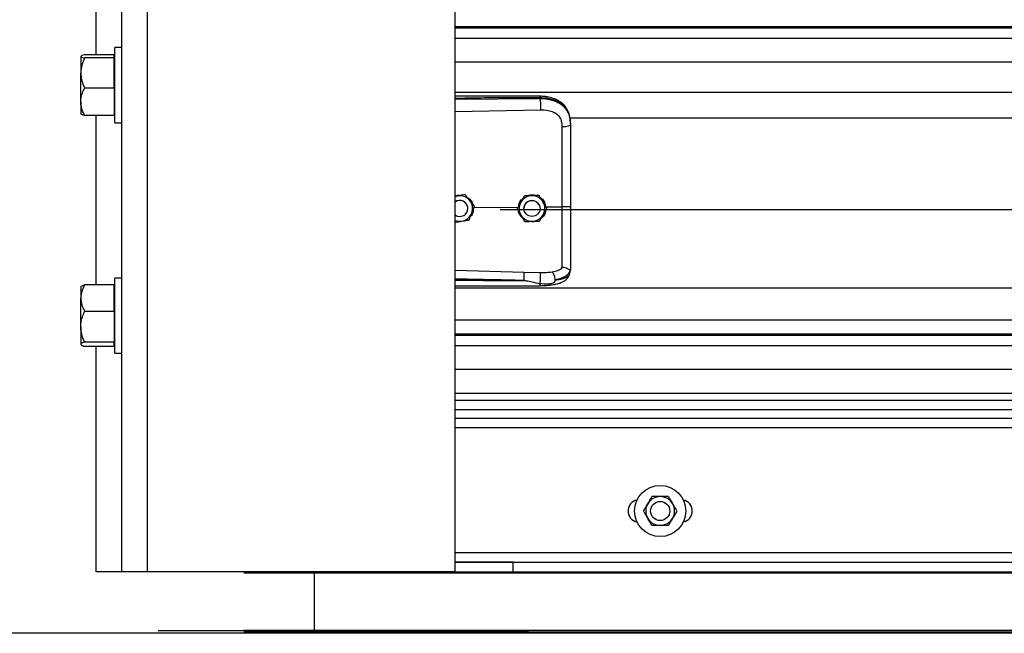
# Model space of a CAD drawing. Header units: inches. Extents: x 170 to 284, y 215 to 248.
# Tile 503 of 656: x 202.21 to 202.867, y 239.78 to 240.19. Entities that reach past the tile are written whole.
import ezdxf

# ---------------------------------------------------------------- set-up
doc = ezdxf.new("R2010")
doc.units = ezdxf.units.IN
doc.header["$LTSCALE"] = 0.25
doc.header["$MEASUREMENT"] = 0
doc.layers.add('LH FRONT OF HOOD', color=7, linetype='Continuous')

msp = doc.modelspace()

# ---------------------------------------------------------------- linework, layer by layer
at = {"layer": 'LH FRONT OF HOOD'}
for p, q in [((202.27776, 239.82111), (202.27776, 244.14469)), ((202.29488, 239.82111), (202.29488, 244.03279)), ((202.50032, 239.82111), (202.50032, 244.02156)), ((202.26064, 240.16662), (202.26064, 240.27995)), ((206.53264, 240.18541), (202.50032, 240.18541)), ((202.50032, 240.18477), (206.53264, 240.18477)), ((202.50032, 240.17775), (206.53264, 240.17775)), ((202.27776, 240.17156), (202.27317, 240.17156)), ((202.27317, 240.14295), (202.27317, 240.17156)), ((202.2504, 240.16558), (202.2504, 240.15445)), ((202.27262, 240.16662), (202.25297, 240.16662)), ((202.27262, 240.16455), (202.25297, 240.16455)), ((202.27262, 240.16558), (202.27262, 240.16662)), ((202.27317, 240.16567), (202.27262, 240.16567)), ((202.27262, 240.16455), (202.27262, 240.16558)), ((202.27262, 240.15445), (202.27262, 240.16455)), ((202.50032, 240.16207), (206.53264, 240.16207)), ((202.2504, 240.13527), (202.2504, 240.15445)), ((202.27262, 240.14434), (202.27262, 240.15445)), ((202.27262, 240.14434), (202.25297, 240.14434)), ((202.27262, 240.14434), (202.27262, 240.13527)), ((202.27317, 240.12126), (202.27317, 240.14295)), ((202.50032, 240.14168), (206.53264, 240.14168)), ((202.2504, 240.13527), (202.2504, 240.12716)), ((202.27262, 240.13527), (202.27262, 240.1262)), ((202.50032, 240.13693), (202.55717, 240.13747)), ((202.55717, 240.13747), (202.55717, 240.13788)), ((202.55727, 240.12968), (202.50032, 240.12847)), ((202.27262, 240.1262), (202.25297, 240.1262)), ((202.26064, 240.01287), (202.26064, 240.1262)), ((202.27262, 240.12715), (202.27317, 240.12715)), ((202.57687, 240.12461), (206.45609, 240.12461)), ((202.27317, 240.12126), (202.27776, 240.12126)), ((202.57737, 240.12055), (202.57737, 240.12006)), ((202.5021, 240.07241), (202.50032, 240.07212)), ((202.50698, 240.0732), (202.50605, 240.07305)), ((202.50698, 240.0732), (202.50698, 240.0732)), ((202.54662, 240.07244), (202.54662, 240.07244)), ((202.5565, 240.07259), (202.5565, 240.07259)), ((202.50882, 240.06396), (202.50882, 240.06396)), ((202.51286, 240.06456), (202.54256, 240.06485)), ((202.51323, 240.06554), (202.51323, 240.06555)), ((202.53049, 240.06321), (206.50248, 240.06321)), ((202.5418, 240.06381), (202.5418, 240.06381)), ((202.54634, 240.06396), (202.54634, 240.06396)), ((202.55704, 240.06396), (202.55704, 240.06396)), ((202.561, 240.06502), (202.57191, 240.06513)), ((202.56157, 240.0641), (202.56157, 240.06411)), ((202.50032, 240.04848), (202.50032, 240.05914)), ((202.57737, 240.02301), (202.57737, 240.02248)), ((202.27776, 240.01747), (202.27317, 240.01747)), ((202.27317, 239.98887), (202.27317, 240.01747)), ((202.50032, 240.0228), (202.54626, 240.02147)), ((202.54626, 240.02147), (202.55725, 240.02121)), ((202.57703, 240.02049), (202.57737, 240.02248)), ((202.25059, 240.0118), (202.2504, 240.01158)), ((202.2504, 240.01158), (202.2504, 240.00404)), ((202.27262, 240.01287), (202.25297, 240.01287)), ((202.27262, 240.00404), (202.27262, 240.01287)), ((202.27317, 240.01158), (202.27262, 240.01158)), ((202.50032, 240.01083), (206.53264, 240.01083)), ((202.2504, 239.98494), (202.2504, 240.00404)), ((202.27262, 239.99522), (202.27262, 240.00404)), ((202.27262, 239.99522), (202.25297, 239.99522)), ((202.27262, 239.99522), (202.27262, 239.98494)), ((202.2504, 239.98494), (202.2504, 239.97322)), ((202.27262, 239.98494), (202.27262, 239.97467)), ((202.27317, 239.96717), (202.27317, 239.98887)), ((202.50032, 239.98945), (206.53264, 239.98945)), ((206.53264, 239.97996), (202.50032, 239.97996)), ((202.50032, 239.97932), (206.53264, 239.97932)), ((202.2504, 239.97322), (202.2504, 239.97306)), ((202.2504, 239.97306), (202.25059, 239.97284)), ((202.27262, 239.97467), (202.25297, 239.97467)), ((202.27262, 239.97178), (202.25297, 239.97178)), ((202.26064, 239.82111), (202.26064, 239.97178)), ((202.27262, 239.97322), (202.27262, 239.97467)), ((202.27262, 239.97178), (202.27262, 239.97322)), ((202.27262, 239.97306), (202.27317, 239.97306)), ((202.50032, 239.97231), (206.53264, 239.97231)), ((202.27317, 239.96717), (202.27776, 239.96717)), ((202.50032, 239.95662), (206.53264, 239.95662)), ((206.53264, 239.94023), (202.50032, 239.94023)), ((206.53264, 239.93564), (202.50032, 239.93564)), ((206.53264, 239.92945), (202.50032, 239.92945)), ((202.50032, 239.92384), (206.53264, 239.92384)), ((206.53264, 239.91742), (202.50032, 239.91742)), ((202.50032, 239.83396), (206.53264, 239.83396)), ((202.53885, 239.82756), (202.50032, 239.82756)), ((202.50032, 239.82754), (206.53264, 239.82754)), ((202.53885, 239.82754), (202.53885, 239.82756)), ((202.53885, 239.82754), (202.53885, 239.82111)), ((202.27776, 239.82111), (202.26064, 239.82111)), ((202.29488, 239.82111), (202.27776, 239.82111)), ((202.50032, 239.82111), (202.29488, 239.82111)), ((206.67368, 239.82031), (202.35929, 239.82031)), ((202.40616, 239.82111), (202.40616, 239.82031)), ((202.40616, 239.82031), (202.40616, 239.78189)), ((202.49197, 239.82111), (206.541, 239.82111)), ((202.50032, 239.82111), (202.53885, 239.82111)), ((208.44568, 239.78003), (200.70953, 239.78003)), ((202.30212, 239.78189), (202.42148, 239.78189)), ((206.67368, 239.78189), (202.35929, 239.78189)), ((206.67368, 239.78074), (202.35929, 239.78074)), ((206.67368, 239.78003), (202.35929, 239.78003)), ((202.40616, 239.78189), (202.40616, 239.78074)), ((202.40616, 239.78074), (202.40616, 239.78003)), ((202.42148, 239.78189), (202.42148, 239.78189)), ((202.42148, 239.78189), (202.43, 239.78189)), ((202.43, 239.78189), (202.54936, 239.78189)), ((206.62899, 239.78189), (202.50249, 239.78189))]:
    msp.add_line(p, q, dxfattribs=at)
at = {"layer": 'LH FRONT OF HOOD', "flags": 128}
for points in [[(202.57737, 240.12006), (202.57726, 240.11976), (202.57695, 240.11948), (202.57645, 240.11921), (202.57578, 240.11898), (202.57495, 240.11879), (202.57401, 240.11864), (202.57298, 240.11855), (202.57191, 240.11851)], [(202.50032, 240.07192), (202.50101, 240.07215), (202.5021, 240.07241)], [(202.55628, 240.0667), (202.55688, 240.06522), (202.55704, 240.06396)]]:
    msp.add_lwpolyline(points, dxfattribs=at)
at = {"layer": 'LH FRONT OF HOOD'}
for centre, radius in [((202.55169, 240.06396), 0.00535), ((202.63729, 239.86178), 0.01712), ((202.63729, 239.86178), 0.00642)]:
    msp.add_circle(centre, radius, dxfattribs=at)
for centre, radius, start, end in [((202.50347, 240.06396), 0.00535, 39.24773, 126.0719), ((202.50347, 240.06396), 0.00535, 300.00974, 126.0719), ((202.50347, 240.06396), 0.00856, 39.24773, 99.24773), ((202.50347, 240.06396), 0.00856, 339.24773, 39.24773), ((202.55169, 240.06396), 0.00856, 90.85968, 150.85968), ((202.55169, 240.06396), 0.00535, 30.85968, 180), ((202.55169, 240.06396), 0.00856, 30.85968, 90.85968), ((202.50347, 240.06396), 0.00535, 0, 39.24773), ((202.55169, 240.06396), 0.00856, 150.85968, 210.85968), ((202.55169, 240.06396), 0.00856, 330.85968, 30.85968), ((202.50347, 240.06396), 0.00535, 233.9281, 300.00974), ((202.50347, 240.06396), 0.00856, 248.40768, 279.24773), ((202.50347, 240.06396), 0.00856, 279.24773, 339.24773), ((202.55169, 240.06396), 0.00856, 210.85968, 270.85968), ((202.55169, 240.06396), 0.00856, 270.85968, 330.85968), ((202.62338, 239.86178), 0.00749, 102.05152, 257.94848), ((202.63729, 239.86178), 0.00962, 150, 210), ((202.63729, 239.86178), 0.00962, 90, 150), ((202.63729, 239.86178), 0.00962, 30, 90), ((202.63729, 239.86178), 0.00962, 330, 30), ((202.6512, 239.86178), 0.00749, 282.05152, 77.94848), ((202.63729, 239.86178), 0.00962, 210, 270), ((202.63729, 239.86178), 0.00962, 270, 330)]:
    msp.add_arc(centre, radius, start, end, dxfattribs=at)
for points, knots in [([(202.25297, 240.16662), (202.25229, 240.16646), (202.25092, 240.16613), (202.2504, 240.16577), (202.2504, 240.16559), (202.2504, 240.16558)], [0, 0, 0, 0, 0.484341, 0.986328, 1, 1, 1, 1]), ([(202.2504, 240.16558), (202.25049, 240.16544), (202.25069, 240.16515), (202.25185, 240.1648), (202.25271, 240.16461), (202.25297, 240.16455)], [0, 0, 0, 0, 0.406291, 0.827266, 1, 1, 1, 1]), ([(202.25297, 240.16455), (202.25229, 240.16298), (202.25092, 240.15978), (202.2504, 240.15629), (202.2504, 240.1545), (202.2504, 240.15445)], [0, 0, 0, 0, 0.484341, 0.986328, 1, 1, 1, 1]), ([(202.2504, 240.15445), (202.25049, 240.15303), (202.25069, 240.15015), (202.25185, 240.14681), (202.25271, 240.1449), (202.25297, 240.14434)], [0, 0, 0, 0, 0.406291, 0.827266, 1, 1, 1, 1]), ([(202.2504, 240.13527), (202.2504, 240.13548), (202.25042, 240.13684), (202.25084, 240.13938), (202.25187, 240.14218), (202.25269, 240.14381), (202.25297, 240.14434)], [0, 0, 0, 0, 0.066532, 0.435283, 0.814551, 1, 1, 1, 1]), ([(202.25297, 240.1262), (202.25258, 240.12697), (202.25168, 240.12878), (202.25064, 240.13181), (202.25048, 240.13411), (202.2504, 240.13527)], [0, 0, 0, 0, 0.26546, 0.628076, 1, 1, 1, 1]), ([(202.55715, 240.13897), (202.54794, 240.13904), (202.52985, 240.13917), (202.5109, 240.13912), (202.50118, 240.13906), (202.50032, 240.13906)], [0, 0, 0, 0, 0.486583, 0.954841, 1, 1, 1, 1]), ([(202.55717, 240.13788), (202.55087, 240.13792), (202.53763, 240.138), (202.51868, 240.13782), (202.50604, 240.1376), (202.50032, 240.1375)], [0, 0, 0, 0, 0.33267, 0.698436, 1, 1, 1, 1]), ([(202.57728, 240.12259), (202.57716, 240.12366), (202.57695, 240.1256), (202.5762, 240.12812), (202.57534, 240.13003), (202.57427, 240.13178), (202.57295, 240.13337), (202.57148, 240.13466), (202.57011, 240.13562), (202.56867, 240.13645), (202.56629, 240.13752), (202.56335, 240.13833), (202.56004, 240.13886), (202.55815, 240.13893), (202.55715, 240.13897)], [0, 0, 0, 0, 0.108447, 0.196305, 0.269183, 0.327997, 0.41496, 0.491641, 0.538976, 0.594191, 0.669415, 0.814855, 0.902261, 1, 1, 1, 1]), ([(202.55715, 240.13896), (202.55715, 240.13896), (202.55716, 240.13898), (202.55716, 240.13886), (202.55717, 240.13857), (202.55717, 240.13815), (202.55717, 240.13788)], [0, 0, 0, 0, 0.097876, 0.335386, 0.567961, 1, 1, 1, 1]), ([(202.57737, 240.12055), (202.5773, 240.1219), (202.57719, 240.12446), (202.57622, 240.12795), (202.57493, 240.13037), (202.57356, 240.13207), (202.57248, 240.13311), (202.57142, 240.13394), (202.57043, 240.1346), (202.5692, 240.1353), (202.5676, 240.13602), (202.56494, 240.13693), (202.5614, 240.13769), (202.5585, 240.13782), (202.55717, 240.13788)], [0, 0, 0, 0, 0.130716, 0.246761, 0.357793, 0.417097, 0.479148, 0.517715, 0.55909, 0.603295, 0.663348, 0.735369, 0.879208, 1, 1, 1, 1]), ([(202.55717, 240.13747), (202.55719, 240.13689), (202.55724, 240.1357), (202.55728, 240.13347), (202.55729, 240.1313), (202.55728, 240.13021), (202.55727, 240.12968)], [0, 0, 0, 0, 0.240694, 0.5, 0.759306, 1, 1, 1, 1]), ([(202.55717, 240.13747), (202.55837, 240.13744), (202.5608, 240.13737), (202.56413, 240.13676), (202.56711, 240.13581), (202.56964, 240.1346), (202.57189, 240.13305), (202.57375, 240.13122), (202.57524, 240.12908), (202.57641, 240.12653), (202.57721, 240.12345), (202.57731, 240.1212), (202.57737, 240.12006)], [0, 0, 0, 0, 0.109401, 0.222347, 0.315179, 0.410223, 0.501275, 0.594601, 0.683449, 0.774533, 0.885821, 1, 1, 1, 1]), ([(202.57148, 240.12244), (202.57148, 240.12244), (202.57138, 240.1228), (202.57089, 240.12421), (202.56935, 240.12641), (202.56628, 240.12831), (202.56217, 240.12953), (202.55901, 240.12963), (202.55727, 240.12968)], [0, 0, 0, 0, 0.000004, 0.065095, 0.26167, 0.475311, 0.709366, 1, 1, 1, 1]), ([(202.25297, 240.1262), (202.25229, 240.12636), (202.25092, 240.12668), (202.2504, 240.12704), (202.2504, 240.12722), (202.2504, 240.12723)], [0, 0, 0, 0, 0.4843414, 0.9863277, 1, 1, 1, 1]), ([(202.57191, 240.11851), (202.57184, 240.11983), (202.57177, 240.12116), (202.57148, 240.12244), (202.57148, 240.12244)], [0, 0, 0, 0, 0.99998, 1, 1, 1, 1]), ([(202.57191, 240.06513), (202.57191, 240.06513), (202.57191, 240.06851), (202.57191, 240.07556), (202.57191, 240.08623), (202.57191, 240.09711), (202.57191, 240.1079), (202.57191, 240.11497), (202.57191, 240.11851)], [0, 0, 0, 0, 0.000001, 0.187792, 0.390844, 0.593896, 0.796948, 1, 1, 1, 1]), ([(202.57737, 240.12006), (202.57737, 240.11643), (202.57737, 240.10916), (202.57737, 240.09808), (202.57737, 240.08689), (202.57737, 240.07593), (202.57737, 240.06868), (202.57737, 240.0652)], [0, 0, 0, 0, 0.202757, 0.406104, 0.60886, 0.812207, 1, 1, 1, 1]), ([(202.50032, 240.07224), (202.50116, 240.07252), (202.50257, 240.07299), (202.50404, 240.07287), (202.50464, 240.07282)], [0, 0, 0, 0, 0.594398, 1, 1, 1, 1]), ([(202.50698, 240.0732), (202.5063, 240.07309), (202.50493, 240.07287), (202.50327, 240.0726), (202.50232, 240.07244), (202.5021, 240.07241)], [0, 0, 0, 0, 0.42997, 0.87006, 1, 1, 1, 1]), ([(202.5101, 240.06937), (202.50998, 240.06952), (202.50901, 240.07071), (202.50795, 240.07201), (202.50707, 240.07308), (202.50698, 240.0732)], [0, 0, 0, 0, 0.1156469, 0.9045343, 1, 1, 1, 1]), ([(202.5101, 240.06937), (202.50998, 240.06953), (202.50901, 240.07071), (202.50795, 240.07201), (202.50707, 240.07309), (202.50698, 240.0732)], [0, 0, 0, 0, 0.115647, 0.904534, 1, 1, 1, 1]), ([(202.50825, 240.07151), (202.5089, 240.07108), (202.51039, 240.0701), (202.51169, 240.06836), (202.51197, 240.06713), (202.51202, 240.06688)], [0, 0, 0, 0, 0.381422, 0.875754, 1, 1, 1, 1]), ([(202.51323, 240.06554), (202.51297, 240.06587), (202.51197, 240.06709), (202.51089, 240.06841), (202.5101, 240.06937)], [0, 0, 0, 0, 0.264307, 1, 1, 1, 1]), ([(202.51323, 240.06555), (202.51297, 240.06587), (202.51197, 240.06709), (202.51089, 240.06841), (202.5101, 240.06937)], [0, 0, 0, 0, 0.264307, 1, 1, 1, 1]), ([(202.54272, 240.06546), (202.54288, 240.06621), (202.54326, 240.06796), (202.54439, 240.0698), (202.54543, 240.07053), (202.54563, 240.07067)], [0, 0, 0, 0, 0.377677, 0.881161, 1, 1, 1, 1]), ([(202.54662, 240.07244), (202.54628, 240.07184), (202.54561, 240.07063), (202.54479, 240.06916), (202.54432, 240.06832), (202.54421, 240.06812)], [0, 0, 0, 0, 0.42997, 0.87006, 1, 1, 1, 1]), ([(202.54662, 240.07244), (202.54628, 240.07185), (202.54561, 240.07064), (202.54479, 240.06916), (202.54432, 240.06832), (202.54421, 240.06813)], [0, 0, 0, 0, 0.4299704, 0.8700602, 1, 1, 1, 1]), ([(202.55156, 240.07252), (202.55029, 240.0725), (202.54859, 240.07247), (202.54701, 240.07245), (202.54662, 240.07244)], [0, 0, 0, 0, 0.749773, 1, 1, 1, 1]), ([(202.55156, 240.07252), (202.55029, 240.0725), (202.54859, 240.07247), (202.54701, 240.07245), (202.54662, 240.07244)], [0, 0, 0, 0, 0.749773, 1, 1, 1, 1]), ([(202.54876, 240.07248), (202.54933, 240.07269), (202.55051, 240.07313), (202.55256, 240.07319), (202.55389, 240.07278), (202.55461, 240.07256)], [0, 0, 0, 0, 0.30274, 0.628644, 1, 1, 1, 1]), ([(202.5565, 240.07259), (202.55581, 240.07258), (202.55443, 240.07256), (202.55274, 240.07253), (202.55178, 240.07252), (202.55156, 240.07252)], [0, 0, 0, 0, 0.42997, 0.87006, 1, 1, 1, 1]), ([(202.5565, 240.07259), (202.55581, 240.07258), (202.55443, 240.07256), (202.55274, 240.07254), (202.55178, 240.07252), (202.55156, 240.07252)], [0, 0, 0, 0, 0.42997, 0.87006, 1, 1, 1, 1]), ([(202.55903, 240.06835), (202.55893, 240.06851), (202.55815, 240.06983), (202.55729, 240.07127), (202.55658, 240.07246), (202.5565, 240.07259)], [0, 0, 0, 0, 0.115647, 0.904534, 1, 1, 1, 1]), ([(202.55903, 240.06835), (202.55893, 240.06852), (202.55815, 240.06983), (202.55729, 240.07127), (202.55658, 240.07246), (202.5565, 240.07259)], [0, 0, 0, 0, 0.115647, 0.904534, 1, 1, 1, 1]), ([(202.55737, 240.07113), (202.55762, 240.07098), (202.55875, 240.0703), (202.56023, 240.0682), (202.56073, 240.06611), (202.561, 240.06502)], [0, 0, 0, 0, 0.117443, 0.542782, 1, 1, 1, 1]), ([(202.51256, 240.06379), (202.51249, 240.06296), (202.51233, 240.0612), (202.51148, 240.05939), (202.51069, 240.05869), (202.5106, 240.05861)], [0, 0, 0, 0, 0.439592, 0.936516, 1, 1, 1, 1]), ([(202.51148, 240.06092), (202.51193, 240.06211), (202.51253, 240.0637), (202.51309, 240.06518), (202.51323, 240.06554)], [0, 0, 0, 0, 0.749773, 1, 1, 1, 1]), ([(202.54421, 240.06813), (202.54359, 240.06702), (202.54276, 240.06553), (202.54199, 240.06415), (202.5418, 240.06381)], [0, 0, 0, 0, 0.749773, 1, 1, 1, 1]), ([(202.54421, 240.06812), (202.54359, 240.06701), (202.54276, 240.06553), (202.54199, 240.06415), (202.5418, 240.06381)], [0, 0, 0, 0, 0.7497734, 1, 1, 1, 1]), ([(202.54434, 240.05957), (202.54424, 240.05973), (202.54345, 240.06105), (202.54259, 240.06249), (202.54188, 240.06368), (202.5418, 240.06381)], [0, 0, 0, 0, 0.115647, 0.904534, 1, 1, 1, 1]), ([(202.54562, 240.05742), (202.54497, 240.05808), (202.54362, 240.05945), (202.54272, 240.06133), (202.54267, 240.06234), (202.54267, 240.06235)], [0, 0, 0, 0, 0.479701, 0.993135, 1, 1, 1, 1]), ([(202.56089, 240.06289), (202.56078, 240.06217), (202.56051, 240.0605), (202.55936, 240.05858), (202.55823, 240.05773), (202.55786, 240.05745)], [0, 0, 0, 0, 0.335649, 0.786425, 1, 1, 1, 1]), ([(202.56157, 240.0641), (202.56136, 240.06446), (202.56054, 240.06582), (202.55967, 240.06728), (202.55903, 240.06835)], [0, 0, 0, 0, 0.264307, 1, 1, 1, 1]), ([(202.56157, 240.06411), (202.56136, 240.06446), (202.56054, 240.06582), (202.55967, 240.06728), (202.55903, 240.06835)], [0, 0, 0, 0, 0.264307, 1, 1, 1, 1]), ([(202.55916, 240.05979), (202.55978, 240.0609), (202.56061, 240.06238), (202.56138, 240.06376), (202.56157, 240.0641)], [0, 0, 0, 0, 0.749773, 1, 1, 1, 1]), ([(202.57737, 240.0652), (202.57729, 240.06519), (202.57712, 240.06516), (202.57587, 240.06514), (202.57407, 240.06512), (202.57263, 240.06513), (202.57191, 240.06513)], [0, 0, 0, 0, 0.250001, 0.500001, 0.750001, 1, 1, 1, 1]), ([(202.57191, 240.02444), (202.57191, 240.0247), (202.57191, 240.02627), (202.57191, 240.02971), (202.57191, 240.03531), (202.57191, 240.04175), (202.57191, 240.04897), (202.57191, 240.05685), (202.57191, 240.06238), (202.57191, 240.06513), (202.57191, 240.06513)], [0, 0, 0, 0, 0.031558, 0.189146, 0.346734, 0.504328, 0.661923, 0.83096, 0.999998, 1, 1, 1, 1]), ([(202.57737, 240.0652), (202.57737, 240.06216), (202.57737, 240.05598), (202.57737, 240.0472), (202.57737, 240.03903), (202.57737, 240.03245), (202.57737, 240.02707), (202.57737, 240.02437), (202.57737, 240.02301)], [0, 0, 0, 0, 0.187091, 0.380392, 0.555876, 0.736448, 0.867195, 1, 1, 1, 1]), ([(202.50485, 240.05551), (202.50611, 240.05571), (202.50778, 240.05598), (202.50934, 240.05624), (202.50973, 240.0563)], [0, 0, 0, 0, 0.749773, 1, 1, 1, 1]), ([(202.50973, 240.0563), (202.50997, 240.05694), (202.51046, 240.05824), (202.51106, 240.05981), (202.5114, 240.06072), (202.51148, 240.06092)], [0, 0, 0, 0, 0.4299704, 0.8700602, 1, 1, 1, 1]), ([(202.54687, 240.05532), (202.54666, 240.05568), (202.54585, 240.05704), (202.54498, 240.05849), (202.54434, 240.05957)], [0, 0, 0, 0, 0.264307, 1, 1, 1, 1]), ([(202.55676, 240.05547), (202.55709, 240.05607), (202.55776, 240.05728), (202.55858, 240.05875), (202.55906, 240.0596), (202.55916, 240.05979)], [0, 0, 0, 0, 0.42997, 0.87006, 1, 1, 1, 1]), ([(202.50032, 240.05477), (202.50088, 240.05486), (202.50214, 240.05507), (202.50368, 240.05532), (202.50463, 240.05547), (202.50485, 240.05551)], [0, 0, 0, 0, 0.38442, 0.859677, 1, 1, 1, 1]), ([(202.54687, 240.05532), (202.54756, 240.05533), (202.54894, 240.05535), (202.55063, 240.05538), (202.55159, 240.05539), (202.55181, 240.0554)], [0, 0, 0, 0, 0.42997, 0.87006, 1, 1, 1, 1]), ([(202.55396, 240.05543), (202.55386, 240.05539), (202.55309, 240.05509), (202.55179, 240.05503), (202.55069, 240.05528), (202.55029, 240.05537)], [0, 0, 0, 0, 0.081672, 0.673462, 1, 1, 1, 1]), ([(202.55181, 240.0554), (202.55309, 240.05542), (202.55478, 240.05544), (202.55636, 240.05547), (202.55676, 240.05547)], [0, 0, 0, 0, 0.749773, 1, 1, 1, 1]), ([(202.56507, 240.02161), (202.56645, 240.0219), (202.56853, 240.02234), (202.57071, 240.02338), (202.57151, 240.02408), (202.57191, 240.02444)], [0, 0, 0, 0, 0.490199, 0.743885, 1, 1, 1, 1]), ([(202.57717, 240.02275), (202.57712, 240.02275), (202.57702, 240.02273), (202.57673, 240.02292), (202.57626, 240.02325), (202.57539, 240.02383), (202.57391, 240.02444), (202.57257, 240.02444), (202.57191, 240.02444)], [0, 0, 0, 0, 0.113677, 0.23335, 0.362069, 0.501916, 0.755745, 1, 1, 1, 1]), ([(202.57737, 240.02301), (202.57737, 240.023), (202.57737, 240.02299), (202.57736, 240.02289), (202.57726, 240.02281), (202.57717, 240.02274)], [0, 0, 0, 0, 0.011935, 0.118982, 1, 1, 1, 1]), ([(202.54618, 240.01581), (202.54228, 240.01591), (202.53401, 240.01612), (202.5209, 240.0164), (202.50995, 240.01662), (202.50294, 240.01674), (202.50076, 240.01678), (202.50032, 240.01679)], [0, 0, 0, 0, 0.25516, 0.541071, 0.857735, 0.971288, 1, 1, 1, 1]), ([(202.54626, 240.02147), (202.54627, 240.02123), (202.54628, 240.02086), (202.54627, 240.02), (202.54627, 240.01923), (202.54625, 240.01836), (202.54623, 240.01721), (202.5462, 240.01636), (202.54618, 240.01581)], [0, 0, 0, 0, 0.239451, 0.368346, 0.499976, 0.631611, 0.760516, 1, 1, 1, 1]), ([(202.55711, 240.01238), (202.5586, 240.01242), (202.56138, 240.01249), (202.56512, 240.01291), (202.56799, 240.01347), (202.57009, 240.01408), (202.57168, 240.01468), (202.57305, 240.01538), (202.57433, 240.01626), (202.57545, 240.01734), (202.57647, 240.01876), (202.57682, 240.01986), (202.57701, 240.02045)], [0, 0, 0, 0, 0.169691, 0.317141, 0.442436, 0.538436, 0.608329, 0.684096, 0.742678, 0.815168, 0.901564, 1, 1, 1, 1]), ([(202.55716, 240.01364), (202.55718, 240.01388), (202.55721, 240.01438), (202.55725, 240.01539), (202.55729, 240.01658), (202.55731, 240.01785), (202.55732, 240.01906), (202.55731, 240.02005), (202.55728, 240.02079), (202.55726, 240.02107), (202.55725, 240.02121)], [0, 0, 0, 0, 0.109851, 0.231726, 0.363178, 0.5, 0.636822, 0.768274, 0.890149, 1, 1, 1, 1]), ([(202.55725, 240.02121), (202.5586, 240.0212), (202.5613, 240.02118), (202.56381, 240.02147), (202.56506, 240.02161)], [0, 0, 0, 0, 0.500392, 1, 1, 1, 1]), ([(202.56716, 240.01621), (202.56714, 240.01674), (202.56709, 240.01784), (202.56661, 240.01951), (202.56591, 240.02089), (202.56534, 240.02138), (202.56507, 240.02161)], [0, 0, 0, 0, 0.240562, 0.499746, 0.759069, 1, 1, 1, 1]), ([(202.57717, 240.02275), (202.5769, 240.02203), (202.57633, 240.02055), (202.57428, 240.01872), (202.57129, 240.01716), (202.56856, 240.01654), (202.56716, 240.01622)], [0, 0, 0, 0, 0.2305258, 0.4734878, 0.729738, 1, 1, 1, 1]), ([(202.56717, 240.01621), (202.56771, 240.01627), (202.56902, 240.01641), (202.57042, 240.01664), (202.57137, 240.01683), (202.5726, 240.01711), (202.57429, 240.01767), (202.57611, 240.0188), (202.57672, 240.01992), (202.57703, 240.02049)], [0, 0, 0, 0, 0.1091879, 0.2608187, 0.3077984, 0.3355236, 0.5627887, 0.774954, 1, 1, 1, 1]), ([(202.25297, 240.01287), (202.25229, 240.01149), (202.25092, 240.0087), (202.2504, 240.00565), (202.2504, 240.00408), (202.2504, 240.00404)], [0, 0, 0, 0, 0.484341, 0.986328, 1, 1, 1, 1]), ([(202.25066, 240.01175), (202.25071, 240.01184), (202.25089, 240.01214), (202.25185, 240.01251), (202.25271, 240.01279), (202.25297, 240.01287)], [0, 0, 0, 0, 0.237471, 0.77815, 1, 1, 1, 1]), ([(202.50032, 240.01614), (202.50292, 240.01611), (202.50799, 240.01605), (202.51555, 240.01597), (202.5232, 240.0159), (202.53096, 240.01585), (202.53868, 240.01582), (202.54372, 240.01581), (202.54618, 240.01581)], [0, 0, 0, 0, 0.169941, 0.331425, 0.494842, 0.670531, 0.838916, 1, 1, 1, 1]), ([(202.50032, 240.01224), (202.50399, 240.01225), (202.51546, 240.01225), (202.53439, 240.01228), (202.54966, 240.01235), (202.55711, 240.01238)], [0, 0, 0, 0, 0.1936599, 0.6060178, 1, 1, 1, 1]), ([(202.55716, 240.01364), (202.55538, 240.01398), (202.55232, 240.01458), (202.54889, 240.0153), (202.54715, 240.01565), (202.54665, 240.01575), (202.5465, 240.01578), (202.54645, 240.01579)], [0, 0, 0, 0, 0.50228, 0.861696, 0.958427, 0.986103, 1, 1, 1, 1]), ([(202.55711, 240.0124), (202.55711, 240.0124), (202.55712, 240.01233), (202.55713, 240.01252), (202.55715, 240.01285), (202.55715, 240.01328), (202.55716, 240.01357), (202.55716, 240.01364)], [0, 0, 0, 0, 0.034367, 0.324567, 0.621015, 0.917463, 1, 1, 1, 1]), ([(202.56717, 240.01621), (202.56709, 240.01584), (202.56699, 240.01532), (202.56661, 240.01473), (202.56619, 240.01429), (202.56539, 240.01385), (202.56391, 240.01349), (202.56115, 240.01325), (202.55876, 240.01348), (202.55716, 240.01364)], [0, 0, 0, 0, 0.100127, 0.139586, 0.189714, 0.258234, 0.369736, 0.580348, 1, 1, 1, 1]), ([(202.2504, 240.00404), (202.25049, 240.0028), (202.25069, 240.00029), (202.25185, 239.99737), (202.25271, 239.9957), (202.25297, 239.99522)], [0, 0, 0, 0, 0.406291, 0.827266, 1, 1, 1, 1]), ([(202.2504, 239.98494), (202.2504, 239.98518), (202.25042, 239.98672), (202.25084, 239.98959), (202.25187, 239.99276), (202.25269, 239.99461), (202.25297, 239.99522)], [0, 0, 0, 0, 0.066532, 0.435283, 0.814551, 1, 1, 1, 1]), ([(202.25297, 239.97467), (202.25258, 239.97554), (202.25168, 239.9776), (202.25064, 239.98103), (202.25048, 239.98363), (202.2504, 239.98494)], [0, 0, 0, 0, 0.26546, 0.628076, 1, 1, 1, 1]), ([(202.25297, 239.97467), (202.25229, 239.97445), (202.25092, 239.97399), (202.2504, 239.97349), (202.2504, 239.97323), (202.2504, 239.97322)], [0, 0, 0, 0, 0.484341, 0.986328, 1, 1, 1, 1]), ([(202.2504, 239.97322), (202.25049, 239.97302), (202.25069, 239.97261), (202.25185, 239.97213), (202.25271, 239.97186), (202.25297, 239.97178)], [0, 0, 0, 0, 0.406291, 0.827266, 1, 1, 1, 1]), ([(202.62618, 239.86178), (202.62661, 239.86252), (202.62749, 239.86405), (202.62845, 239.86571), (202.62894, 239.86656), (202.62896, 239.86659)], [0, 0, 0, 0, 0.483998, 0.985621, 1, 1, 1, 1]), ([(202.62896, 239.86659), (202.62934, 239.86726), (202.63013, 239.86863), (202.63106, 239.87022), (202.63158, 239.87113), (202.63173, 239.8714)], [0, 0, 0, 0, 0.405721, 0.826099, 1, 1, 1, 1]), ([(202.63729, 239.8714), (202.63716, 239.8714), (202.63561, 239.8714), (202.63371, 239.8714), (202.63206, 239.8714), (202.63173, 239.8714)], [0, 0, 0, 0, 0.066045, 0.812902, 1, 1, 1, 1]), ([(202.64284, 239.8714), (202.64237, 239.8714), (202.64061, 239.8714), (202.63869, 239.8714), (202.63729, 239.8714)], [0, 0, 0, 0, 0.266157, 1, 1, 1, 1]), ([(202.64284, 239.8714), (202.64328, 239.87065), (202.64415, 239.86913), (202.64511, 239.86746), (202.64561, 239.86661), (202.64562, 239.86659)], [0, 0, 0, 0, 0.483998, 0.985621, 1, 1, 1, 1]), ([(202.64562, 239.86659), (202.64601, 239.86591), (202.6468, 239.86455), (202.64772, 239.86295), (202.64825, 239.86204), (202.6484, 239.86178)], [0, 0, 0, 0, 0.405721, 0.826099, 1, 1, 1, 1]), ([(202.62896, 239.85697), (202.62857, 239.85764), (202.62778, 239.85901), (202.62686, 239.8606), (202.62633, 239.86151), (202.62618, 239.86178)], [0, 0, 0, 0, 0.405721, 0.826099, 1, 1, 1, 1]), ([(202.6484, 239.86178), (202.64797, 239.86103), (202.64709, 239.85951), (202.64613, 239.85784), (202.64564, 239.85699), (202.64562, 239.85697)], [0, 0, 0, 0, 0.483998, 0.985621, 1, 1, 1, 1]), ([(202.63173, 239.85215), (202.6313, 239.8529), (202.63042, 239.85442), (202.62946, 239.85609), (202.62897, 239.85694), (202.62896, 239.85697)], [0, 0, 0, 0, 0.483998, 0.985621, 1, 1, 1, 1]), ([(202.63729, 239.85215), (202.63716, 239.85215), (202.63561, 239.85215), (202.63371, 239.85215), (202.63206, 239.85215), (202.63173, 239.85215)], [0, 0, 0, 0, 0.066045, 0.812902, 1, 1, 1, 1]), ([(202.64284, 239.85215), (202.64237, 239.85215), (202.64061, 239.85215), (202.63869, 239.85215), (202.63729, 239.85215)], [0, 0, 0, 0, 0.266157, 1, 1, 1, 1]), ([(202.64562, 239.85697), (202.64523, 239.85629), (202.64444, 239.85492), (202.64352, 239.85333), (202.643, 239.85242), (202.64284, 239.85215)], [0, 0, 0, 0, 0.405721, 0.826099, 1, 1, 1, 1])]:
    msp.add_open_spline(points, degree=3, knots=knots, dxfattribs=at)

doc.saveas('drawing.dxf')
